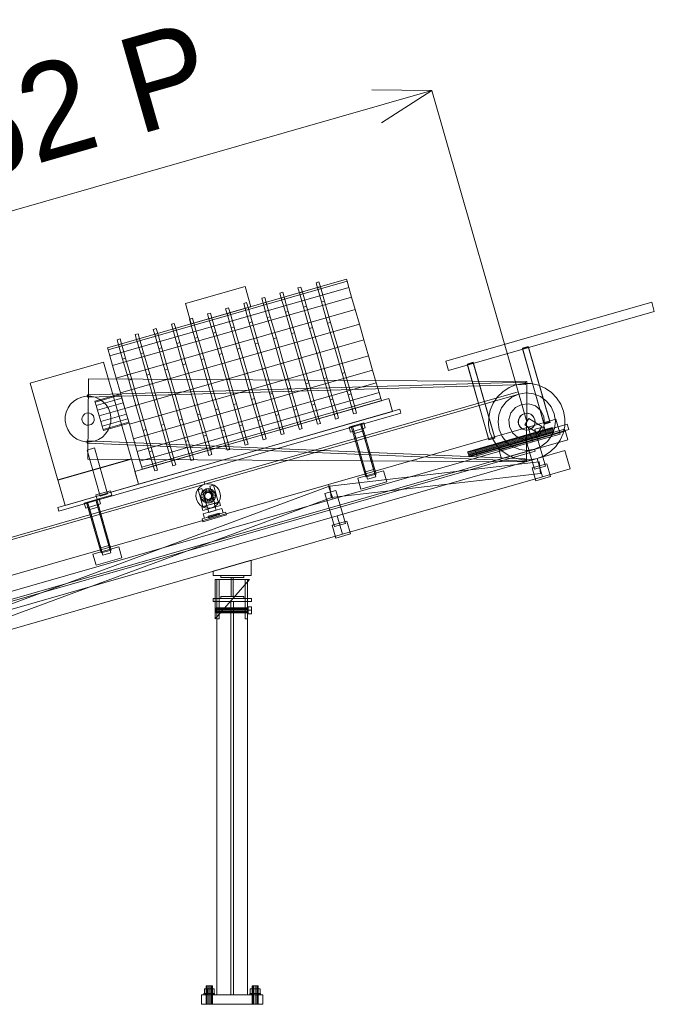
# Model space of a CAD drawing. Header units: millimetres. Extents: x -1970 to 61924, y -58230 to 6847.
# Tile 347 of 656: x 5438 to 7097, y -36000 to -33428. Entities that reach past the tile are written whole.
import ezdxf

# ---------------------------------------------------------------- set-up
doc = ezdxf.new("R2010")
doc.units = ezdxf.units.MM
doc.layers.add('COTAS_P', color=1, linetype='Continuous', lineweight=0)
doc.layers.add('frontal_C08', color=7, linetype='Continuous', lineweight=0)
doc.dimstyles.new('R19_100', dxfattribs={"dimtxt": 250, "dimasz": 150, "dimexe": 150, "dimexo": 80, "dimgap": 100, "dimtad": 1, "dimtih": 1, "dimtoh": 1, "dimdsep": 46, "dimcen": 0.09, "dimadec": 0, "dimazin": 0, "dimtfac": 1, "dimtdec": 4, "dimtofl": 0, "dimtmove": 0, "dimatfit": 3, "dimfxl": 1, "dimtolj": 1, "dimtzin": 0, "dimarcsym": 0})

# ---------------------------------------------------------------- blocks, each defined once
blk = doc.blocks.new('DIM_R26_44')
at = {"layer": 'COTAS_P'}
for p, q in [((2531.9, -34754.9), (6515, -33612.7)), ((6515, -33612.7), (6358.4, -33610.8)), ((6515, -33612.7), (6383.2, -33697.3)), ((6763.1, -34477.9), (6515, -33612.7)), ((2531.9, -34754.9), (2663.7, -34670.3)), ((2780, -35620), (2531.9, -34754.9)), ((2531.9, -34754.9), (2688.5, -34756.8))]:
    blk.add_line(p, q, dxfattribs=at)
blk.add_text('4143.62 P', height=250, rotation=16, dxfattribs=at).set_placement((4495.9, -34087.7))

msp = doc.modelspace()

# ---------------------------------------------------------------- linework, layer by layer
at = {"layer": 'frontal_C08'}
for p, q in [((5667.473, -34284.884), (6292.293, -34105.72)), ((6293.843, -34111.125), (6292.293, -34105.72)), ((5669.023, -34290.289), (6293.843, -34111.125)), ((5673.566, -34306.134), (6298.386, -34126.97)), ((5871, -34169.308), (6027.205, -34124.517)), ((6042.365, -34177.386), (6027.205, -34124.517)), ((6165.293, -34128.405), (6172.983, -34126.2)), ((6169.032, -34141.444), (6165.293, -34128.405)), ((6176.722, -34139.239), (6172.983, -34126.2)), ((6212.555, -34114.853), (6220.245, -34112.648)), ((6216.294, -34127.892), (6212.555, -34114.853)), ((6216.294, -34127.892), (6223.984, -34125.687)), ((6226.941, -34165.025), (6216.294, -34127.892)), ((6223.984, -34125.687), (6220.245, -34112.648)), ((6234.631, -34162.819), (6223.984, -34125.687)), ((6298.386, -34126.97), (6293.843, -34111.125)), ((6305.614, -34152.175), (6298.386, -34126.97)), ((5680.794, -34331.34), (6305.614, -34152.175)), ((6070.769, -34155.509), (6078.459, -34153.304)), ((6074.508, -34168.549), (6070.769, -34155.509)), ((6082.198, -34166.343), (6078.459, -34153.304)), ((6118.031, -34141.957), (6125.721, -34139.752)), ((6121.77, -34154.996), (6118.031, -34141.957)), ((6121.77, -34154.996), (6129.46, -34152.791)), ((6132.417, -34192.129), (6121.77, -34154.996)), ((6129.46, -34152.791), (6125.721, -34139.752)), ((6140.107, -34189.924), (6129.46, -34152.791)), ((6169.032, -34141.444), (6176.722, -34139.239)), ((6179.679, -34178.577), (6169.032, -34141.444)), ((6187.369, -34176.372), (6176.722, -34139.239)), ((6315.033, -34185.024), (6305.614, -34152.175)), ((5690.213, -34364.189), (6315.033, -34185.024)), ((5871, -34169.308), (5886.16, -34222.177)), ((5886.16, -34222.177), (6042.365, -34177.386)), ((5976.245, -34182.614), (5983.935, -34180.409)), ((5979.984, -34195.653), (5976.245, -34182.614)), ((5987.674, -34193.448), (5983.935, -34180.409)), ((6023.507, -34169.062), (6031.197, -34166.856)), ((6027.246, -34182.101), (6023.507, -34169.062)), ((6027.246, -34182.101), (6034.936, -34179.896)), ((6037.893, -34219.233), (6027.246, -34182.101)), ((6034.936, -34179.896), (6031.197, -34166.856)), ((6045.583, -34217.028), (6034.936, -34179.896)), ((6074.508, -34168.549), (6082.198, -34166.343)), ((6085.155, -34205.681), (6074.508, -34168.549)), ((6092.845, -34203.476), (6082.198, -34166.343)), ((6179.679, -34178.577), (6187.369, -34176.372)), ((6195.614, -34234.149), (6179.679, -34178.577)), ((6203.305, -34231.944), (6187.369, -34176.372)), ((6226.941, -34165.025), (6234.631, -34162.819)), ((6242.876, -34220.597), (6226.941, -34165.025)), ((6250.567, -34218.392), (6234.631, -34162.819)), ((6326.002, -34223.278), (6315.033, -34185.024)), ((6551.422, -34320.099), (7089.729, -34165.742)), ((7096.62, -34189.774), (7089.729, -34165.742)), ((5881.721, -34209.718), (5889.411, -34207.513)), ((5885.459, -34222.757), (5881.721, -34209.718)), ((5893.15, -34220.552), (5889.411, -34207.513)), ((5928.983, -34196.166), (5936.673, -34193.961)), ((5932.721, -34209.205), (5928.983, -34196.166)), ((5932.721, -34209.205), (5940.412, -34207)), ((5943.369, -34246.338), (5932.721, -34209.205)), ((5940.412, -34207), (5936.673, -34193.961)), ((5951.059, -34244.132), (5940.412, -34207)), ((5979.984, -34195.653), (5987.674, -34193.448)), ((5990.631, -34232.785), (5979.984, -34195.653)), ((5998.321, -34230.58), (5987.674, -34193.448)), ((6085.155, -34205.681), (6092.845, -34203.476)), ((6101.09, -34261.254), (6085.155, -34205.681)), ((6108.78, -34259.049), (6092.845, -34203.476)), ((6132.417, -34192.129), (6140.107, -34189.924)), ((6148.352, -34247.702), (6132.417, -34192.129)), ((6156.043, -34245.496), (6140.107, -34189.924)), ((6558.313, -34344.131), (7096.62, -34189.774)), ((5701.182, -34402.442), (6326.002, -34223.278)), ((5787.196, -34236.822), (5794.887, -34234.617)), ((5790.935, -34249.862), (5787.196, -34236.822)), ((5798.625, -34247.656), (5794.887, -34234.617)), ((5834.459, -34223.27), (5842.149, -34221.065)), ((5838.197, -34236.309), (5834.459, -34223.27)), ((5838.197, -34236.309), (5845.888, -34234.104)), ((5848.845, -34273.442), (5838.197, -34236.309)), ((5845.888, -34234.104), (5842.149, -34221.065)), ((5856.535, -34271.237), (5845.888, -34234.104)), ((5885.459, -34222.757), (5893.15, -34220.552)), ((5896.107, -34259.89), (5885.459, -34222.757)), ((5903.797, -34257.685), (5893.15, -34220.552)), ((5990.631, -34232.785), (5998.321, -34230.58)), ((6006.566, -34288.358), (5990.631, -34232.785)), ((6014.256, -34286.153), (5998.321, -34230.58)), ((6037.893, -34219.233), (6045.583, -34217.028)), ((6053.828, -34274.806), (6037.893, -34219.233)), ((6061.518, -34272.601), (6045.583, -34217.028)), ((6195.614, -34234.149), (6203.305, -34231.944)), ((6214.411, -34299.702), (6195.614, -34234.149)), ((6222.101, -34297.497), (6203.305, -34231.944)), ((6242.876, -34220.597), (6250.567, -34218.392)), ((6261.673, -34286.15), (6242.876, -34220.597)), ((6269.363, -34283.945), (6250.567, -34218.392)), ((6337.773, -34264.328), (6326.002, -34223.278)), ((5692.672, -34263.927), (5700.362, -34261.722)), ((5696.411, -34276.966), (5692.672, -34263.927)), ((5704.101, -34274.761), (5700.362, -34261.722)), ((6337.773, -34264.328), (5712.953, -34443.493)), ((5739.934, -34250.375), (5747.625, -34248.169)), ((5743.673, -34263.414), (5739.934, -34250.375)), ((5743.673, -34263.414), (5751.363, -34261.209)), ((5754.321, -34300.546), (5743.673, -34263.414)), ((5751.363, -34261.209), (5747.625, -34248.169)), ((5762.011, -34298.341), (5751.363, -34261.209)), ((5790.935, -34249.862), (5798.625, -34247.656)), ((5801.583, -34286.994), (5790.935, -34249.862)), ((5809.273, -34284.789), (5798.625, -34247.656)), ((5896.107, -34259.89), (5903.797, -34257.685)), ((5912.042, -34315.462), (5896.107, -34259.89)), ((5919.732, -34313.257), (5903.797, -34257.685)), ((5943.369, -34246.338), (5951.059, -34244.132)), ((5959.304, -34301.91), (5943.369, -34246.338)), ((5966.994, -34299.705), (5951.059, -34244.132)), ((6101.09, -34261.254), (6108.78, -34259.049)), ((6119.887, -34326.806), (6101.09, -34261.254)), ((6127.577, -34324.601), (6108.78, -34259.049)), ((6148.352, -34247.702), (6156.043, -34245.496)), ((6167.149, -34313.254), (6148.352, -34247.702)), ((6174.839, -34311.049), (6156.043, -34245.496)), ((6337.773, -34264.328), (6349.544, -34305.379)), ((5669.023, -34290.289), (5667.473, -34284.884)), ((5696.411, -34276.966), (5704.101, -34274.761)), ((5707.059, -34314.098), (5696.411, -34276.966)), ((5714.749, -34311.893), (5704.101, -34274.761)), ((5801.583, -34286.994), (5809.273, -34284.789)), ((5817.518, -34342.567), (5801.583, -34286.994)), ((5825.208, -34340.362), (5809.273, -34284.789)), ((5848.845, -34273.442), (5856.535, -34271.237)), ((5864.78, -34329.015), (5848.845, -34273.442)), ((5872.47, -34326.809), (5856.535, -34271.237)), ((6006.566, -34288.358), (6014.256, -34286.153)), ((6025.363, -34353.911), (6006.566, -34288.358)), ((6033.053, -34351.705), (6014.256, -34286.153)), ((6053.828, -34274.806), (6061.518, -34272.601)), ((6072.625, -34340.358), (6053.828, -34274.806)), ((6080.315, -34338.153), (6061.518, -34272.601)), ((6269.363, -34283.945), (6261.673, -34286.15)), ((6280.47, -34351.702), (6261.673, -34286.15)), ((6269.363, -34283.945), (6288.16, -34349.497)), ((6751.736, -34285.828), (6767.116, -34281.418)), ((6752.138, -34287.231), (6751.736, -34285.828)), ((6808.241, -34482.887), (6751.736, -34285.828)), ((6767.518, -34282.821), (6752.138, -34287.231)), ((6808.643, -34484.29), (6752.138, -34287.231)), ((6767.116, -34281.418), (6767.518, -34282.821)), ((6823.621, -34478.476), (6767.116, -34281.418)), ((6767.518, -34282.821), (6824.024, -34479.879)), ((5673.566, -34306.134), (5669.023, -34290.289)), ((5680.794, -34331.34), (5673.566, -34306.134)), ((5707.059, -34314.098), (5714.749, -34311.893)), ((5722.994, -34369.671), (5707.059, -34314.098)), ((5730.684, -34367.466), (5714.749, -34311.893)), ((5724.724, -34484.543), (6349.544, -34305.379)), ((5754.321, -34300.546), (5762.011, -34298.341)), ((5770.256, -34356.119), (5754.321, -34300.546)), ((5777.946, -34353.914), (5762.011, -34298.341)), ((5912.042, -34315.462), (5919.732, -34313.257)), ((5930.839, -34381.015), (5912.042, -34315.462)), ((5938.529, -34378.81), (5919.732, -34313.257)), ((5959.304, -34301.91), (5966.994, -34299.705)), ((5978.101, -34367.463), (5959.304, -34301.91)), ((5985.791, -34365.258), (5966.994, -34299.705)), ((6174.839, -34311.049), (6167.149, -34313.254)), ((6185.946, -34378.806), (6167.149, -34313.254)), ((6174.839, -34311.049), (6193.636, -34376.601)), ((6222.101, -34297.497), (6214.411, -34299.702)), ((6233.208, -34365.254), (6214.411, -34299.702)), ((6222.101, -34297.497), (6240.898, -34363.049)), ((6349.544, -34305.379), (6360.513, -34343.632)), ((5465.091, -34377.246), (5657.344, -34322.119)), ((5730.112, -34575.892), (5657.344, -34322.119)), ((5690.213, -34364.189), (5680.794, -34331.34)), ((5817.518, -34342.567), (5825.208, -34340.362)), ((5844.005, -34405.914), (5825.208, -34340.362)), ((5864.78, -34329.015), (5872.47, -34326.809)), ((5883.577, -34394.567), (5864.78, -34329.015)), ((5891.267, -34392.362), (5872.47, -34326.809)), ((6080.315, -34338.153), (6072.625, -34340.358)), ((6091.422, -34405.911), (6072.625, -34340.358)), ((6080.315, -34338.153), (6099.112, -34403.706)), ((6127.577, -34324.601), (6119.887, -34326.806)), ((6138.684, -34392.359), (6119.887, -34326.806)), ((6127.577, -34324.601), (6146.374, -34390.154)), ((6551.422, -34320.099), (6558.313, -34344.131)), ((6607.546, -34327.174), (6622.926, -34322.763)), ((6607.949, -34328.577), (6607.546, -34327.174)), ((6664.052, -34524.232), (6607.546, -34327.174)), ((6623.329, -34324.166), (6607.949, -34328.577)), ((6664.454, -34525.635), (6607.949, -34328.577)), ((6622.926, -34322.763), (6623.329, -34324.166)), ((6679.432, -34519.822), (6622.926, -34322.763)), ((6623.329, -34324.166), (6679.834, -34521.225)), ((5617.45, -34366.058), (5616.204, -34576.055)), ((5617.45, -34366.058), (6763.731, -34372.864)), ((5701.182, -34402.442), (5690.213, -34364.189)), ((5735.693, -34522.797), (6360.513, -34343.632)), ((5770.256, -34356.119), (5777.946, -34353.914)), ((5789.053, -34421.671), (5770.256, -34356.119)), ((5796.743, -34419.466), (5777.946, -34353.914)), ((5836.315, -34408.119), (5817.518, -34342.567)), ((5985.791, -34365.258), (5978.101, -34367.463)), ((5985.791, -34365.258), (6004.588, -34430.81)), ((6033.053, -34351.705), (6025.363, -34353.911)), ((6044.16, -34419.463), (6025.363, -34353.911)), ((6033.053, -34351.705), (6051.85, -34417.258)), ((6233.208, -34365.254), (6240.898, -34363.049)), ((6233.208, -34365.254), (6249.143, -34420.827)), ((6240.898, -34363.049), (6256.833, -34418.622)), ((6280.47, -34351.702), (6288.16, -34349.497)), ((6280.47, -34351.702), (6296.405, -34407.275)), ((6288.16, -34349.497), (6304.096, -34405.07)), ((6360.513, -34343.632), (6369.933, -34376.481)), ((5465.091, -34377.246), (5537.86, -34631.019)), ((5615.002, -34408.083), (6760.125, -34374.905)), ((5615.176, -34414.08), (6760.299, -34380.903)), ((5722.994, -34369.671), (5730.684, -34367.466)), ((5741.791, -34435.224), (5722.994, -34369.671)), ((5749.481, -34433.018), (5730.684, -34367.466)), ((5745.112, -34555.646), (6369.933, -34376.481)), ((5891.267, -34392.362), (5883.577, -34394.567)), ((5891.267, -34392.362), (5910.064, -34457.914)), ((5938.529, -34378.81), (5930.839, -34381.015)), ((5949.636, -34446.567), (5930.839, -34381.015)), ((5938.529, -34378.81), (5957.326, -34444.362)), ((5996.898, -34433.015), (5978.101, -34367.463)), ((6138.684, -34392.359), (6146.374, -34390.154)), ((6138.684, -34392.359), (6154.619, -34447.931)), ((6146.374, -34390.154), (6162.309, -34445.726)), ((6185.946, -34378.806), (6193.636, -34376.601)), ((6185.946, -34378.806), (6201.881, -34434.379)), ((6193.636, -34376.601), (6209.571, -34432.174)), ((6369.933, -34376.481), (6377.16, -34401.687)), ((6700.856, -34399.601), (6717.32, -34388.96)), ((6717.32, -34388.96), (6735.544, -34381.736)), ((6735.544, -34381.736), (6754.827, -34378.206)), ((6754.827, -34378.206), (6774.428, -34378.505)), ((6760.125, -34374.905), (6760.299, -34380.903)), ((6763.731, -34372.864), (6762.484, -34582.86)), ((6774.428, -34378.505), (6793.594, -34382.623)), ((6793.594, -34382.623), (6811.589, -34390.4)), ((6811.589, -34390.4), (6827.72, -34401.539)), ((5579.476, -34424.1), (5589.355, -34417.715)), ((5589.355, -34417.715), (5600.289, -34413.381)), ((5600.289, -34413.381), (5611.858, -34411.262)), ((5611.858, -34411.262), (5623.619, -34411.442)), ((5615.002, -34408.083), (5615.176, -34414.08)), ((5623.619, -34411.442), (5635.119, -34413.913)), ((5634.639, -34424.337), (5701.928, -34405.042)), ((5635.119, -34413.913), (5645.916, -34418.579)), ((5635.479, -34427.264), (5702.767, -34407.969)), ((5637.869, -34435.599), (5705.157, -34416.304)), ((5645.916, -34418.579), (5655.594, -34425.262)), ((5712.953, -34443.493), (5701.182, -34402.442)), ((5702.767, -34407.969), (5701.928, -34405.042)), ((5705.157, -34416.304), (5702.767, -34407.969)), ((5708.734, -34428.778), (5705.157, -34416.304)), ((5739.208, -34607.614), (6402.479, -34417.424)), ((5752.34, -34580.851), (6377.16, -34401.687)), ((5756.884, -34596.696), (6381.704, -34417.532)), ((5844.005, -34405.914), (5836.315, -34408.119)), ((5855.112, -34473.672), (5836.315, -34408.119)), ((5844.005, -34405.914), (5862.802, -34471.467)), ((5902.374, -34460.119), (5883.577, -34394.567)), ((5920.224, -34635.291), (6740.781, -34400)), ((5921.878, -34641.058), (6742.435, -34405.768)), ((6044.16, -34419.463), (6051.85, -34417.258)), ((6051.85, -34417.258), (6067.785, -34472.831)), ((6091.422, -34405.911), (6099.112, -34403.706)), ((6091.422, -34405.911), (6107.357, -34461.483)), ((6099.112, -34403.706), (6115.047, -34459.278)), ((6249.143, -34420.827), (6256.833, -34418.622)), ((6256.833, -34418.622), (6267.481, -34455.754)), ((6296.405, -34407.275), (6304.096, -34405.07)), ((6296.405, -34407.275), (6307.053, -34444.407)), ((6304.096, -34405.07), (6314.743, -34442.202)), ((6377.16, -34401.687), (6381.704, -34417.532)), ((6381.704, -34417.532), (6383.253, -34422.937)), ((6412.126, -34451.068), (6402.479, -34417.424)), ((6675.646, -34429.381), (6686.785, -34413.25)), ((6686.785, -34413.25), (6700.856, -34399.601)), ((6724.48, -34413.575), (6709.157, -34425.763)), ((6742.435, -34405.768), (6724.48, -34413.575)), ((6740.781, -34400), (6742.435, -34405.768)), ((6761.799, -34402.874), (6742.435, -34405.768)), ((6781.252, -34405.09), (6761.799, -34402.874)), ((6799.469, -34412.266), (6781.252, -34405.09)), ((6815.207, -34423.912), (6799.469, -34412.266)), ((6827.72, -34401.539), (6841.369, -34415.611)), ((6841.369, -34415.611), (6852.01, -34432.075)), ((5559.683, -34452.765), (5564.35, -34441.968)), ((5564.35, -34441.968), (5571.033, -34432.289)), ((5571.033, -34432.289), (5579.476, -34424.1)), ((5635.479, -34427.264), (5634.639, -34424.337)), ((5637.869, -34435.599), (5635.479, -34427.264)), ((5641.446, -34448.073), (5637.869, -34435.599)), ((5641.446, -34448.073), (5708.734, -34428.778)), ((5712.953, -34443.493), (5645.665, -34462.787)), ((5655.594, -34425.262), (5663.783, -34433.706)), ((5663.783, -34433.706), (5670.168, -34443.584)), ((5670.168, -34443.584), (5674.503, -34454.518)), ((5712.953, -34443.493), (5708.734, -34428.778)), ((5724.724, -34484.543), (5712.953, -34443.493)), ((5712.953, -34443.493), (5717.172, -34458.207)), ((5749.481, -34433.018), (5741.791, -34435.224)), ((5760.588, -34500.776), (5741.791, -34435.224)), ((5749.481, -34433.018), (5768.278, -34498.571)), ((5758.433, -34602.101), (6383.253, -34422.937)), ((5796.743, -34419.466), (5789.053, -34421.671)), ((5807.85, -34487.224), (5789.053, -34421.671)), ((5796.743, -34419.466), (5815.54, -34485.019)), ((5949.636, -34446.567), (5957.326, -34444.362)), ((5957.326, -34444.362), (5973.261, -34499.935)), ((5996.898, -34433.015), (6004.588, -34430.81)), ((5996.898, -34433.015), (6012.833, -34488.588)), ((6004.588, -34430.81), (6020.523, -34486.383)), ((6044.16, -34419.463), (6060.095, -34475.036)), ((6201.881, -34434.379), (6209.571, -34432.174)), ((6201.881, -34434.379), (6212.529, -34471.512)), ((6209.571, -34432.174), (6220.219, -34469.307)), ((6249.143, -34420.827), (6259.791, -34457.959)), ((6307.053, -34444.407), (6314.743, -34442.202)), ((6307.053, -34444.407), (6310.792, -34457.446)), ((6314.743, -34442.202), (6318.482, -34455.241)), ((6667.868, -34447.376), (6675.646, -34429.381)), ((6697.511, -34441.501), (6690.336, -34459.718)), ((6709.157, -34425.763), (6697.511, -34441.501)), ((6733.85, -34441.08), (6722.001, -34455.076)), ((6750.153, -34432.683), (6733.85, -34441.08)), ((6768.428, -34431.164), (6750.153, -34432.683)), ((6785.894, -34436.755), (6768.428, -34431.164)), ((6799.89, -34448.604), (6785.894, -34436.755)), ((6827.395, -34439.234), (6815.207, -34423.912)), ((6835.202, -34457.189), (6827.395, -34439.234)), ((6852.01, -34432.075), (6859.234, -34450.298)), ((5537.378, -34701.898), (6431.351, -34445.555)), ((5540.134, -34711.511), (6434.108, -34455.168)), ((5557.033, -34476.025), (5557.213, -34464.264)), ((5557.213, -34464.264), (5559.683, -34452.765)), ((5600.829, -34471.336), (5601.302, -34467.186)), ((5601.302, -34467.186), (5602.833, -34463.299)), ((5602.833, -34463.299), (5605.318, -34459.942)), ((5605.318, -34459.942), (5608.586, -34457.342)), ((5608.586, -34457.342), (5612.417, -34455.676)), ((5612.417, -34455.676), (5616.548, -34455.059)), ((5616.548, -34455.059), (5620.698, -34455.532)), ((5620.698, -34455.532), (5624.584, -34457.062)), ((5624.584, -34457.062), (5627.941, -34459.547)), ((5627.941, -34459.547), (5630.542, -34462.816)), ((5630.542, -34462.816), (5632.207, -34466.646)), ((5632.207, -34466.646), (5632.825, -34470.777)), ((5645.665, -34462.787), (5641.446, -34448.073)), ((5649.884, -34477.502), (5645.665, -34462.787)), ((5649.884, -34477.502), (5717.172, -34458.207)), ((5674.503, -34454.518), (5676.621, -34466.088)), ((5676.621, -34466.088), (5676.441, -34477.849)), ((5717.172, -34458.207), (5720.749, -34470.681)), ((5748.855, -34641.258), (6412.126, -34451.068)), ((5902.374, -34460.119), (5910.064, -34457.914)), ((5902.374, -34460.119), (5918.309, -34515.692)), ((5910.064, -34457.914), (5925.999, -34513.487)), ((5949.636, -34446.567), (5965.571, -34502.14)), ((6107.357, -34461.483), (6115.047, -34459.278)), ((6107.357, -34461.483), (6118.005, -34498.616)), ((6115.047, -34459.278), (6125.695, -34496.411)), ((6154.619, -34447.931), (6162.309, -34445.726)), ((6154.619, -34447.931), (6165.267, -34485.064)), ((6162.309, -34445.726), (6172.957, -34482.859)), ((6212.529, -34471.512), (6220.219, -34469.307)), ((6220.219, -34469.307), (6223.958, -34482.346)), ((6259.791, -34457.959), (6267.481, -34455.754)), ((6259.791, -34457.959), (6263.53, -34470.999)), ((6263.53, -34470.999), (6271.22, -34468.794)), ((6267.481, -34455.754), (6271.22, -34468.794)), ((6310.792, -34457.446), (6318.482, -34455.241)), ((6434.108, -34455.168), (6431.351, -34445.555)), ((6663.451, -34486.143), (6663.751, -34466.542)), ((6663.751, -34466.542), (6667.868, -34447.376)), ((6690.336, -34459.718), (6688.119, -34479.171)), ((6722.001, -34455.076), (6716.41, -34472.542)), ((6743.866, -34467.196), (6741.249, -34475.372)), ((6741.761, -34472.54), (6743.866, -34467.196)), ((6749.413, -34460.645), (6743.866, -34467.196)), ((6743.866, -34467.196), (6747.282, -34462.58)), ((6747.282, -34462.58), (6751.777, -34459.005)), ((6757.044, -34456.714), (6749.413, -34460.645)), ((6751.777, -34459.005), (6757.044, -34456.714)), ((6757.044, -34456.714), (6762.724, -34455.866)), ((6765.598, -34456.004), (6757.044, -34456.714)), ((6768.409, -34469.383), (6757.807, -34486.341)), ((6762.724, -34455.866), (6768.43, -34456.516)), ((6773.774, -34458.621), (6765.598, -34456.004)), ((6802.632, -34490.779), (6768.409, -34469.383)), ((6768.43, -34456.516), (6773.774, -34458.621)), ((6780.325, -34464.167), (6773.774, -34458.621)), ((6773.774, -34458.621), (6778.39, -34462.037)), ((6778.39, -34462.037), (6781.966, -34466.531)), ((6784.256, -34471.798), (6780.325, -34464.167)), ((6781.966, -34466.531), (6784.256, -34471.798)), ((6808.287, -34464.907), (6799.89, -34448.604)), ((6809.806, -34483.183), (6808.287, -34464.907)), ((6838.096, -34476.553), (6835.202, -34457.189)), ((6859.234, -34450.298), (6862.764, -34469.581)), ((6862.764, -34469.581), (6862.465, -34489.183)), ((5559.151, -34487.595), (5557.033, -34476.025)), ((5563.486, -34498.529), (5559.151, -34487.595)), ((5601.447, -34475.467), (5600.829, -34471.336)), ((5603.112, -34479.297), (5601.447, -34475.467)), ((5605.712, -34482.566), (5603.112, -34479.297)), ((5609.07, -34485.05), (5605.712, -34482.566)), ((5612.956, -34486.581), (5609.07, -34485.05)), ((5617.106, -34487.054), (5612.956, -34486.581)), ((5621.237, -34486.437), (5617.106, -34487.054)), ((5625.068, -34484.771), (5621.237, -34486.437)), ((5628.336, -34482.171), (5625.068, -34484.771)), ((5630.821, -34478.813), (5628.336, -34482.171)), ((5632.352, -34474.927), (5630.821, -34478.813)), ((5632.825, -34470.777), (5632.352, -34474.927)), ((5649.884, -34477.502), (5653.461, -34489.976)), ((5653.461, -34489.976), (5720.749, -34470.681)), ((5653.461, -34489.976), (5655.851, -34498.311)), ((5655.851, -34498.311), (5723.139, -34479.016)), ((5656.69, -34501.238), (5723.979, -34481.943)), ((5673.971, -34489.348), (5669.304, -34500.145)), ((5676.441, -34477.849), (5673.971, -34489.348)), ((5720.749, -34470.681), (5723.139, -34479.016)), ((5723.139, -34479.016), (5723.979, -34481.943)), ((5724.724, -34484.543), (5735.693, -34522.797)), ((5807.85, -34487.224), (5815.54, -34485.019)), ((5807.85, -34487.224), (5823.785, -34542.797)), ((5815.54, -34485.019), (5831.475, -34540.591)), ((5855.112, -34473.672), (5862.802, -34471.467)), ((5855.112, -34473.672), (5871.047, -34529.244)), ((5862.802, -34471.467), (5878.737, -34527.039)), ((6012.833, -34488.588), (6020.523, -34486.383)), ((6012.833, -34488.588), (6023.481, -34525.72)), ((6020.523, -34486.383), (6031.171, -34523.515)), ((6060.095, -34475.036), (6067.785, -34472.831)), ((6060.095, -34475.036), (6070.743, -34512.168)), ((6067.785, -34472.831), (6078.433, -34509.963)), ((6165.267, -34485.064), (6172.957, -34482.859)), ((6165.267, -34485.064), (6169.006, -34498.103)), ((6172.957, -34482.859), (6176.696, -34495.898)), ((6212.529, -34471.512), (6216.268, -34484.551)), ((6216.268, -34484.551), (6223.958, -34482.346)), ((6244.677, -34642.124), (6767.242, -34492.281)), ((6298.98, -34491.835), (6337.43, -34480.809)), ((6298.98, -34491.835), (6302.839, -34505.292)), ((6302.839, -34505.292), (6341.289, -34494.267)), ((6304.747, -34490.181), (6331.663, -34482.463)), ((6304.747, -34490.181), (6342.647, -34622.354)), ((6307.638, -34489.38), (6328.786, -34483.316)), ((6313.136, -34508.553), (6307.638, -34489.38)), ((6307.638, -34489.38), (6341.955, -34609.057)), ((6328.786, -34483.316), (6334.284, -34502.489)), ((6363.103, -34602.993), (6328.786, -34483.316)), ((6369.563, -34614.636), (6331.663, -34482.463)), ((6341.289, -34494.267), (6337.43, -34480.809)), ((6608.789, -34556.442), (6829.88, -34493.046)), ((6608.936, -34556.954), (6830.026, -34493.558)), ((6609.355, -34558.413), (6830.445, -34495.016)), ((6628.566, -34552.852), (6868.881, -34483.943)), ((6666.982, -34505.426), (6663.451, -34486.143)), ((6688.119, -34479.171), (6691.013, -34498.535)), ((6716.41, -34472.542), (6717.929, -34490.817)), ((6717.929, -34490.817), (6726.325, -34507.12)), ((6741.111, -34478.246), (6741.761, -34472.54)), ((6741.96, -34483.926), (6741.111, -34478.246)), ((6741.249, -34475.372), (6741.96, -34483.926)), ((6741.96, -34483.926), (6745.89, -34491.558)), ((6744.25, -34489.193), (6741.96, -34483.926)), ((6747.825, -34493.688), (6744.25, -34489.193)), ((6745.89, -34491.558), (6752.442, -34497.104)), ((6752.442, -34497.104), (6747.825, -34493.688)), ((6792.03, -34507.737), (6757.807, -34486.341)), ((6767.242, -34492.281), (6839.337, -34471.608)), ((6767.242, -34492.281), (6778.268, -34530.732)), ((6769.172, -34499.01), (6776.803, -34495.08)), ((6778.933, -34493.145), (6774.439, -34496.72)), ((6776.803, -34495.08), (6782.35, -34488.528)), ((6782.35, -34488.528), (6778.933, -34493.145)), ((6782.35, -34488.528), (6784.966, -34480.353)), ((6784.454, -34483.184), (6782.35, -34488.528)), ((6784.966, -34480.353), (6784.256, -34471.798)), ((6784.256, -34471.798), (6785.105, -34477.478)), ((6784.418, -34497.759), (6808.449, -34490.868)), ((6785.105, -34477.478), (6784.454, -34483.184)), ((6802.632, -34490.779), (6792.03, -34507.737)), ((6804.215, -34500.648), (6809.806, -34483.183)), ((6823.621, -34478.476), (6808.241, -34482.887)), ((6808.241, -34482.887), (6808.643, -34484.29)), ((6813.962, -34510.093), (6808.449, -34490.868)), ((6808.643, -34484.29), (6824.024, -34479.879)), ((6824.024, -34479.879), (6823.621, -34478.476)), ((6830.026, -34493.558), (6829.88, -34493.046)), ((6830.445, -34495.016), (6830.026, -34493.558)), ((6831.071, -34497.199), (6830.445, -34495.016)), ((6835.88, -34496.006), (6838.096, -34476.553)), ((6839.337, -34471.608), (6850.363, -34510.059)), ((6862.465, -34489.183), (6858.347, -34508.349)), ((6873.016, -34498.362), (6868.881, -34483.943)), ((5569.87, -34508.407), (5563.486, -34498.529)), ((5578.06, -34516.85), (5569.87, -34508.407)), ((5587.738, -34523.534), (5578.06, -34516.85)), ((5654.178, -34518.013), (5644.299, -34524.397)), ((5662.621, -34509.824), (5654.178, -34518.013)), ((5655.851, -34498.311), (5656.69, -34501.238)), ((5669.304, -34500.145), (5662.621, -34509.824)), ((5760.588, -34500.776), (5768.278, -34498.571)), ((5760.588, -34500.776), (5776.523, -34556.349)), ((5768.278, -34498.571), (5784.213, -34554.144)), ((5918.309, -34515.692), (5925.999, -34513.487)), ((5918.309, -34515.692), (5928.957, -34552.825)), ((5925.999, -34513.487), (5936.647, -34550.62)), ((5965.571, -34502.14), (5973.261, -34499.935)), ((5965.571, -34502.14), (5976.219, -34539.272)), ((5973.261, -34499.935), (5983.909, -34537.067)), ((6070.743, -34512.168), (6078.433, -34509.963)), ((6070.743, -34512.168), (6074.482, -34525.207)), ((6078.433, -34509.963), (6082.172, -34523.002)), ((6118.005, -34498.616), (6125.695, -34496.411)), ((6118.005, -34498.616), (6121.744, -34511.655)), ((6121.744, -34511.655), (6129.434, -34509.45)), ((6125.695, -34496.411), (6129.434, -34509.45)), ((6169.006, -34498.103), (6176.696, -34495.898)), ((6334.284, -34502.489), (6313.136, -34508.553)), ((6347.453, -34628.23), (6313.136, -34508.553)), ((6368.601, -34622.166), (6334.284, -34502.489)), ((6609.981, -34560.596), (6831.071, -34497.199)), ((6831.809, -34499.774), (6610.719, -34563.171)), ((6611.457, -34565.746), (6832.547, -34502.349)), ((6612.083, -34567.929), (6833.173, -34504.532)), ((6612.501, -34569.388), (6833.592, -34505.991)), ((6612.648, -34569.9), (6833.739, -34506.503)), ((6632.7, -34567.271), (6873.016, -34498.362)), ((6679.432, -34519.822), (6664.052, -34524.232)), ((6664.454, -34525.635), (6679.834, -34521.225)), ((6674.206, -34523.65), (6666.982, -34505.426)), ((6679.834, -34521.225), (6679.432, -34519.822)), ((6689.274, -34546.888), (6862.301, -34497.273)), ((6690.376, -34550.733), (6863.403, -34501.118)), ((6690.927, -34552.655), (6863.955, -34503.04)), ((6691.013, -34498.535), (6698.82, -34516.49)), ((6698.82, -34516.49), (6711.008, -34531.813)), ((6726.325, -34507.12), (6740.322, -34518.969)), ((6740.322, -34518.969), (6757.787, -34524.56)), ((6752.442, -34497.104), (6760.617, -34499.721)), ((6757.786, -34499.209), (6752.442, -34497.104)), ((6763.492, -34499.859), (6757.786, -34499.209)), ((6787.174, -34507.372), (6758.336, -34515.641)), ((6783.144, -34602.154), (6758.336, -34515.641)), ((6760.617, -34499.721), (6769.172, -34499.01)), ((6769.172, -34499.01), (6763.492, -34499.859)), ((6774.439, -34496.72), (6769.172, -34499.01)), ((6776.063, -34523.041), (6792.366, -34514.645)), ((6778.268, -34530.732), (6850.363, -34510.059)), ((6784.418, -34497.759), (6789.93, -34516.984)), ((6787.174, -34507.372), (6811.981, -34593.885)), ((6789.93, -34516.984), (6813.962, -34510.093)), ((6792.366, -34514.645), (6804.215, -34500.648)), ((6817.058, -34529.962), (6828.704, -34514.223)), ((6828.704, -34514.223), (6835.88, -34496.006)), ((6831.809, -34499.774), (6831.071, -34497.199)), ((6831.809, -34499.774), (6832.547, -34502.349)), ((6832.547, -34502.349), (6833.173, -34504.532)), ((6833.173, -34504.532), (6833.592, -34505.991)), ((6833.592, -34505.991), (6833.739, -34506.503)), ((6858.347, -34508.349), (6850.57, -34526.343)), ((6863.955, -34503.04), (6862.301, -34497.273)), ((6870.294, -34525.149), (6863.403, -34501.118)), ((5598.535, -34528.2), (5587.738, -34523.534)), ((5610.035, -34530.671), (5598.535, -34528.2)), ((5621.795, -34530.85), (5610.035, -34530.671)), ((5614.019, -34551.964), (5633.245, -34546.452)), ((5614.5, -34528.009), (5614.255, -34534.004)), ((5614.255, -34534.004), (6758.903, -34580.776)), ((5614.5, -34528.009), (6759.148, -34574.781)), ((5633.365, -34528.732), (5621.795, -34530.85)), ((5667.699, -34666.609), (5633.245, -34546.452)), ((5644.299, -34524.397), (5633.365, -34528.732)), ((5735.693, -34522.797), (5745.112, -34555.646)), ((5823.785, -34542.797), (5831.475, -34540.591)), ((5823.785, -34542.797), (5834.433, -34579.929)), ((5831.475, -34540.591), (5842.123, -34577.724)), ((5871.047, -34529.244), (5878.737, -34527.039)), ((5871.047, -34529.244), (5881.695, -34566.377)), ((5878.737, -34527.039), (5889.385, -34564.172)), ((5976.219, -34539.272), (5983.909, -34537.067)), ((5976.219, -34539.272), (5979.958, -34552.312)), ((5983.909, -34537.067), (5987.648, -34550.107)), ((6023.481, -34525.72), (6031.171, -34523.515)), ((6023.481, -34525.72), (6027.22, -34538.76)), ((6027.22, -34538.76), (6034.91, -34536.554)), ((6031.171, -34523.515), (6034.91, -34536.554)), ((6074.482, -34525.207), (6082.172, -34523.002)), ((6255.702, -34680.575), (6778.268, -34530.732)), ((6664.052, -34524.232), (6664.454, -34525.635)), ((6684.847, -34540.114), (6674.206, -34523.65)), ((6698.495, -34554.185), (6684.847, -34540.114)), ((6689.274, -34546.888), (6690.927, -34552.655)), ((6697.267, -34574.764), (6870.294, -34525.149)), ((6711.008, -34531.813), (6726.747, -34543.459)), ((6726.747, -34543.459), (6744.964, -34550.634)), ((6757.787, -34524.56), (6776.063, -34523.041)), ((6783.781, -34549.957), (6801.736, -34542.15)), ((6801.736, -34542.15), (6817.058, -34529.962)), ((6839.431, -34542.475), (6825.359, -34556.123)), ((6850.57, -34526.343), (6839.431, -34542.475)), ((2800.673, -35692.095), (6783.781, -34549.957)), ((2802.051, -35696.901), (6785.159, -34554.763)), ((5614.019, -34551.964), (5648.474, -34672.122)), ((5745.112, -34555.646), (5752.34, -34580.851)), ((5776.523, -34556.349), (5784.213, -34554.144)), ((5776.523, -34556.349), (5787.171, -34593.481)), ((5784.213, -34554.144), (5794.861, -34591.276)), ((5881.695, -34566.377), (5889.385, -34564.172)), ((5881.695, -34566.377), (5885.434, -34579.416)), ((5889.385, -34564.172), (5893.124, -34577.211)), ((5928.957, -34552.825), (5936.647, -34550.62)), ((5928.957, -34552.825), (5932.696, -34565.864)), ((5932.696, -34565.864), (5940.386, -34563.659)), ((5936.647, -34550.62), (5940.386, -34563.659)), ((5979.958, -34552.312), (5987.648, -34550.107)), ((6608.936, -34556.954), (6608.789, -34556.442)), ((6609.355, -34558.413), (6608.936, -34556.954)), ((6609.981, -34560.596), (6609.355, -34558.413)), ((6610.719, -34563.171), (6609.981, -34560.596)), ((6611.457, -34565.746), (6610.719, -34563.171)), ((6611.457, -34565.746), (6612.083, -34567.929)), ((6612.083, -34567.929), (6612.501, -34569.388)), ((6612.501, -34569.388), (6612.648, -34569.9)), ((6628.566, -34552.852), (6632.7, -34567.271)), ((6690.376, -34550.733), (6697.267, -34574.764)), ((6714.627, -34565.324), (6698.495, -34554.185)), ((6732.621, -34573.102), (6714.627, -34565.324)), ((6744.964, -34550.634), (6764.417, -34552.851)), ((6764.417, -34552.851), (6783.781, -34549.957)), ((6783.781, -34549.957), (6785.159, -34554.763)), ((6790.672, -34573.988), (6862.766, -34553.316)), ((6808.895, -34566.764), (6790.672, -34573.988)), ((6825.359, -34556.123), (6808.895, -34566.764)), ((6862.766, -34553.316), (6876.548, -34601.379)), ((5537.584, -34630.058), (5729.836, -34574.931)), ((5537.86, -34631.019), (5730.112, -34575.892)), ((5616.204, -34576.055), (6762.484, -34582.86)), ((5748.855, -34641.258), (5729.836, -34574.931)), ((5752.34, -34580.851), (5756.884, -34596.696)), ((5756.884, -34596.696), (5758.433, -34602.101)), ((5787.171, -34593.481), (5794.861, -34591.276)), ((5787.171, -34593.481), (5790.91, -34606.52)), ((5794.861, -34591.276), (5798.6, -34604.315)), ((5834.433, -34579.929), (5842.123, -34577.724)), ((5834.433, -34579.929), (5838.172, -34592.968)), ((5838.172, -34592.968), (5845.862, -34590.763)), ((5842.123, -34577.724), (5845.862, -34590.763)), ((5885.434, -34579.416), (5893.124, -34577.211)), ((6248.465, -34646.449), (6795.839, -34583.119)), ((6268.106, -34723.832), (6790.672, -34573.988)), ((6751.788, -34577.219), (6732.621, -34573.102)), ((6771.389, -34577.519), (6751.788, -34577.219)), ((6759.148, -34574.781), (6758.903, -34580.776)), ((6790.672, -34573.988), (6771.389, -34577.519)), ((6776.959, -34598.726), (6815.41, -34587.701)), ((6776.959, -34598.726), (6786.606, -34632.371)), ((6811.981, -34593.885), (6783.144, -34602.154)), ((6790.672, -34573.988), (6804.453, -34622.051)), ((6795.839, -34583.119), (6799.287, -34612.921)), ((6825.057, -34621.345), (6815.41, -34587.701)), ((5739.208, -34607.614), (5748.855, -34641.258)), ((5790.91, -34606.52), (5798.6, -34604.315)), ((6251.913, -34676.25), (6799.287, -34612.921)), ((6281.888, -34771.895), (6804.453, -34622.051)), ((6321.634, -34625.259), (6388.922, -34605.964)), ((6363.103, -34602.993), (6341.955, -34609.057)), ((6341.955, -34609.057), (6347.453, -34628.23)), ((6342.647, -34622.354), (6369.563, -34614.636)), ((6347.453, -34628.23), (6368.601, -34622.166)), ((6368.601, -34622.166), (6363.103, -34602.993)), ((6397.191, -34634.802), (6388.922, -34605.964)), ((6786.606, -34632.371), (6825.057, -34621.345)), ((6804.453, -34622.051), (6876.548, -34601.379)), ((4978.188, -34905.416), (5920.224, -34635.291)), ((4979.842, -34911.183), (5921.878, -34641.058)), ((5091.163, -34972.889), (6244.677, -34642.124)), ((5116.281, -35064.559), (6244.988, -34647.28)), ((5537.584, -34630.058), (5556.603, -34696.385)), ((5556.603, -34696.385), (5748.855, -34641.258)), ((5902.711, -34656.305), (5907.68, -34649.59)), ((5907.68, -34649.59), (5914.217, -34644.389)), ((5914.217, -34644.389), (5921.878, -34641.058)), ((5920.224, -34635.291), (5921.878, -34641.058)), ((5921.878, -34641.058), (5930.14, -34639.824)), ((5930.14, -34639.824), (5938.44, -34640.769)), ((5934.933, -34646.678), (5944.545, -34643.921)), ((5934.933, -34646.678), (5948.163, -34692.818)), ((5938.44, -34640.769), (5946.212, -34643.831)), ((5957.776, -34690.062), (5944.545, -34643.921)), ((5946.212, -34643.831), (5952.928, -34648.8)), ((5952.928, -34648.8), (5958.128, -34655.338)), ((6244.677, -34642.124), (6255.702, -34680.575)), ((6244.988, -34647.28), (6255.391, -34675.419)), ((6248.465, -34646.449), (6251.913, -34676.25)), ((6321.634, -34625.259), (6329.903, -34654.097)), ((6329.903, -34654.097), (6397.191, -34634.802)), ((5126.684, -35092.697), (6255.391, -34675.419)), ((5637.208, -34669.111), (5675.658, -34658.085)), ((5637.208, -34669.111), (5640.515, -34680.646)), ((5640.515, -34680.646), (5678.966, -34669.621)), ((5648.474, -34672.122), (5667.699, -34666.609)), ((5678.966, -34669.621), (5675.658, -34658.085)), ((5898.703, -34672.377), (5899.649, -34664.077)), ((5899.938, -34680.639), (5898.703, -34672.377)), ((5899.649, -34664.077), (5902.711, -34656.305)), ((5904.172, -34655.498), (5913.785, -34652.742)), ((5904.172, -34655.498), (5917.403, -34701.639)), ((5911.701, -34672.15), (5912.263, -34667.222)), ((5921.7, -34671.976), (5911.701, -34672.15)), ((5912.435, -34677.056), (5911.701, -34672.15)), ((5912.263, -34667.222), (5914.081, -34662.607)), ((5921.966, -34669.642), (5912.263, -34667.222)), ((5922.047, -34674.3), (5912.435, -34677.056)), ((5927.016, -34698.882), (5913.785, -34652.742)), ((5914.081, -34662.607), (5917.031, -34658.62)), ((5922.827, -34667.456), (5914.081, -34662.607)), ((5917.031, -34658.62), (5920.913, -34655.533)), ((5924.225, -34665.567), (5917.031, -34658.62)), ((5920.913, -34655.533), (5925.461, -34653.555)), ((5926.063, -34664.104), (5920.913, -34655.533)), ((5921.7, -34671.976), (5921.966, -34669.642)), ((5922.047, -34674.3), (5921.7, -34671.976)), ((5921.966, -34669.642), (5922.827, -34667.456)), ((5922.984, -34676.454), (5922.047, -34674.3)), ((5922.827, -34667.456), (5924.225, -34665.567)), ((5924.225, -34665.567), (5926.063, -34664.104)), ((5925.461, -34653.555), (5930.367, -34652.822)), ((5928.218, -34663.167), (5925.461, -34653.555)), ((5926.063, -34664.104), (5928.218, -34663.167)), ((5928.218, -34663.167), (5930.542, -34662.82)), ((5930.542, -34662.82), (5930.367, -34652.822)), ((5930.367, -34652.822), (5935.295, -34653.383)), ((5930.542, -34662.82), (5932.876, -34663.086)), ((5932.876, -34663.086), (5935.295, -34653.383)), ((5932.876, -34663.086), (5935.062, -34663.947)), ((5935.062, -34663.947), (5939.91, -34655.201)), ((5935.062, -34663.947), (5936.95, -34665.345)), ((5935.295, -34653.383), (5939.91, -34655.201)), ((5936.95, -34665.345), (5943.897, -34658.151)), ((5936.95, -34665.345), (5938.413, -34667.184)), ((5938.413, -34667.184), (5946.985, -34662.033)), ((5938.413, -34667.184), (5939.35, -34669.338)), ((5939.431, -34673.996), (5938.57, -34676.182)), ((5948.963, -34666.582), (5939.35, -34669.338)), ((5939.35, -34669.338), (5939.697, -34671.662)), ((5939.697, -34671.662), (5939.431, -34673.996)), ((5939.431, -34673.996), (5949.134, -34676.415)), ((5939.697, -34671.662), (5949.696, -34671.487)), ((5939.91, -34655.201), (5943.897, -34658.151)), ((5943.897, -34658.151), (5946.985, -34662.033)), ((5946.985, -34662.033), (5948.963, -34666.582)), ((5948.963, -34666.582), (5949.696, -34671.487)), ((5949.696, -34671.487), (5949.134, -34676.415)), ((5958.128, -34655.338), (5961.459, -34662.998)), ((5961.459, -34662.998), (5962.694, -34671.26)), ((5962.694, -34671.26), (5961.748, -34679.56)), ((6264.608, -34657.215), (6235.77, -34665.484)), ((6260.578, -34751.998), (6235.77, -34665.484)), ((6264.608, -34657.215), (6289.416, -34743.729)), ((5102.188, -35011.34), (6255.702, -34680.575)), ((5606.871, -34690.293), (5645.322, -34679.268)), ((5606.871, -34690.293), (5610.73, -34703.751)), ((5610.73, -34703.751), (5649.181, -34692.726)), ((5612.639, -34688.64), (5639.554, -34680.922)), ((5612.639, -34688.64), (5650.539, -34820.813)), ((5615.53, -34687.839), (5636.678, -34681.775)), ((5621.028, -34707.012), (5615.53, -34687.839)), ((5615.53, -34687.839), (5649.847, -34807.516)), ((5642.176, -34700.948), (5621.028, -34707.012)), ((5636.678, -34681.775), (5642.176, -34700.948)), ((5670.995, -34801.452), (5636.678, -34681.775)), ((5677.454, -34813.095), (5639.554, -34680.922)), ((5676.492, -34820.625), (5642.176, -34700.948)), ((5649.181, -34692.726), (5645.322, -34679.268)), ((5903.269, -34688.3), (5899.938, -34680.639)), ((5908.47, -34694.838), (5903.269, -34688.3)), ((5915.185, -34699.807), (5908.47, -34694.838)), ((5914.412, -34681.605), (5912.435, -34677.056)), ((5913.968, -34700.543), (5960.109, -34687.313)), ((5913.968, -34700.543), (5916.724, -34710.156)), ((5922.984, -34676.454), (5914.412, -34681.605)), ((5917.5, -34685.486), (5914.412, -34681.605)), ((5922.957, -34702.868), (5915.185, -34699.807)), ((5916.724, -34710.156), (5962.865, -34696.925)), ((5917.403, -34701.639), (5927.016, -34698.882)), ((5924.447, -34678.293), (5917.5, -34685.486)), ((5921.487, -34688.437), (5917.5, -34685.486)), ((5926.335, -34679.69), (5921.487, -34688.437)), ((5926.102, -34690.254), (5921.487, -34688.437)), ((5924.447, -34678.293), (5922.984, -34676.454)), ((5926.335, -34679.69), (5924.447, -34678.293)), ((5928.521, -34680.552), (5926.102, -34690.254)), ((5931.03, -34690.816), (5926.102, -34690.254)), ((5928.521, -34680.552), (5926.335, -34679.69)), ((5946.651, -34691.171), (5927.426, -34696.684)), ((5932.663, -34714.948), (5927.426, -34696.684)), ((5930.856, -34680.817), (5928.521, -34680.552)), ((5933.179, -34680.47), (5930.856, -34680.817)), ((5930.856, -34680.817), (5931.03, -34690.816)), ((5935.936, -34690.083), (5931.03, -34690.816)), ((5935.334, -34679.533), (5933.179, -34680.47)), ((5933.179, -34680.47), (5935.936, -34690.083)), ((5937.173, -34678.071), (5935.334, -34679.533)), ((5935.334, -34679.533), (5940.484, -34688.105)), ((5940.484, -34688.105), (5935.936, -34690.083)), ((5938.57, -34676.182), (5937.173, -34678.071)), ((5937.173, -34678.071), (5944.366, -34685.017)), ((5938.57, -34676.182), (5947.316, -34681.03)), ((5947.18, -34699.248), (5939.519, -34702.579)), ((5944.366, -34685.017), (5940.484, -34688.105)), ((5947.316, -34681.03), (5944.366, -34685.017)), ((5946.651, -34691.171), (5951.888, -34709.435)), ((5953.717, -34694.048), (5947.18, -34699.248)), ((5949.134, -34676.415), (5947.316, -34681.03)), ((5948.163, -34692.818), (5957.776, -34690.062)), ((5958.686, -34687.333), (5953.717, -34694.048)), ((5961.748, -34679.56), (5958.686, -34687.333)), ((5962.865, -34696.925), (5960.109, -34687.313)), ((5114.592, -35054.597), (6268.106, -34723.832)), ((5537.378, -34701.898), (5540.134, -34711.511)), ((5655.345, -34826.689), (5621.028, -34707.012)), ((5914.547, -34731.586), (5976.068, -34713.945)), ((5916.752, -34739.276), (5978.273, -34721.635)), ((5917.584, -34718.232), (5966.416, -34704.229)), ((5917.584, -34718.232), (5920.891, -34729.767)), ((5920.891, -34729.767), (5969.723, -34715.765)), ((5931.257, -34703.814), (5922.957, -34702.868)), ((5930.337, -34724.978), (5959.175, -34716.709)), ((5930.337, -34724.978), (5931.44, -34728.823)), ((5939.519, -34702.579), (5931.257, -34703.814)), ((5931.44, -34728.823), (5960.278, -34720.554)), ((5951.888, -34709.435), (5932.663, -34714.948)), ((5960.278, -34720.554), (5959.175, -34716.709)), ((5969.723, -34715.765), (5966.416, -34704.229)), ((5978.273, -34721.635), (5976.068, -34713.945)), ((6268.106, -34723.832), (6281.888, -34771.895)), ((5914.547, -34731.586), (5916.752, -34739.276)), ((6254.393, -34748.57), (6292.844, -34737.544)), ((6254.393, -34748.57), (6264.041, -34782.214)), ((6289.416, -34743.729), (6260.578, -34751.998)), ((6302.491, -34771.188), (6292.844, -34737.544)), ((5128.374, -35102.66), (6281.888, -34771.895)), ((6264.041, -34782.214), (6302.491, -34771.188)), ((5629.526, -34823.718), (5696.814, -34804.423)), ((5670.995, -34801.452), (5649.847, -34807.516)), ((5676.492, -34820.625), (5670.995, -34801.452)), ((5705.083, -34833.261), (5696.814, -34804.423)), ((5629.526, -34823.718), (5637.795, -34852.556)), ((5649.847, -34807.516), (5655.345, -34826.689)), ((5650.539, -34820.813), (5677.454, -34813.095)), ((5655.345, -34826.689), (5676.492, -34820.625)), ((5637.795, -34852.556), (5705.083, -34833.261)), ((5943.234, -34867.962), (6043.234, -34839.287)), ((6043.234, -34879.962), (6043.234, -34839.287)), ((5943.234, -34867.962), (5943.234, -34879.962)), ((5943.234, -34879.962), (6043.234, -34879.962)), ((5963.509, -34884.962), (5963.509, -34879.962)), ((5963.509, -34879.962), (6023.509, -34879.962)), ((6023.509, -34879.962), (6023.509, -34884.962)), ((5948.509, -34992.962), (6038.509, -34889.962)), ((6038.509, -34889.962), (5948.509, -34889.962)), ((5948.509, -34889.962), (5948.509, -34992.962)), ((5953.509, -34992.962), (5953.509, -34889.962)), ((5953.509, -34889.962), (5959.509, -34889.962)), ((5959.509, -34992.962), (5959.509, -34889.962)), ((6023.509, -34884.962), (5963.509, -34884.962)), ((5991.009, -34934.962), (5991.009, -34884.962)), ((5991.009, -34884.962), (5996.009, -34884.962)), ((5996.009, -34884.962), (5996.009, -34934.962)), ((6027.509, -34992.962), (6027.509, -34889.962)), ((6027.509, -34889.962), (6033.509, -34889.962)), ((6033.509, -34992.962), (6033.509, -34889.962)), ((5943.509, -34939.962), (6043.509, -34939.962)), ((5943.509, -34939.962), (5943.509, -34947.962)), ((5943.509, -34947.962), (6043.509, -34947.962)), ((5953.509, -34947.962), (6033.509, -34947.962)), ((5953.509, -34947.962), (5953.509, -35975)), ((5963.509, -34939.962), (5963.509, -34934.962)), ((5963.509, -34934.962), (6023.509, -34934.962)), ((6023.509, -34939.962), (5963.509, -34939.962)), ((5990.009, -34947.962), (5997.009, -34947.962)), ((5990.009, -34947.962), (5990.009, -35975)), ((5996.009, -34934.962), (5991.009, -34934.962)), ((5997.009, -35975), (5997.009, -34947.962)), ((6023.509, -34934.962), (6023.509, -34939.962)), ((6033.509, -35975), (6033.509, -34947.962)), ((6043.509, -34947.962), (6043.509, -34939.962)), ((5951.509, -34964.919), (5951.509, -34964.062)), ((5951.509, -34964.062), (6035.509, -34964.062)), ((5951.509, -34967.262), (5951.509, -34964.919)), ((5951.509, -34964.919), (6035.509, -34964.919)), ((5951.509, -34970.462), (5951.509, -34967.262)), ((5951.509, -34967.262), (6035.509, -34967.262)), ((5951.509, -34973.662), (5951.509, -34970.462)), ((6035.509, -34970.462), (5951.509, -34970.462)), ((5951.509, -34973.662), (5951.509, -34976.005)), ((5951.509, -34973.662), (6035.509, -34973.662)), ((5951.509, -34976.005), (5951.509, -34976.862)), ((5951.509, -34976.005), (6035.509, -34976.005)), ((5951.509, -34976.862), (6035.509, -34976.862)), ((6035.509, -34970.462), (6035.509, -34961.455)), ((6035.509, -34961.455), (6043.509, -34961.455)), ((6035.509, -34964.919), (6035.509, -34964.062)), ((6035.509, -34967.262), (6035.509, -34964.919)), ((6035.509, -34970.462), (6035.509, -34967.262)), ((6035.509, -34970.462), (6035.509, -34973.662)), ((6035.509, -34979.469), (6035.509, -34970.462)), ((6043.509, -34970.462), (6035.509, -34970.462)), ((6035.509, -34973.662), (6035.509, -34976.005)), ((6035.509, -34976.005), (6035.509, -34976.862)), ((6035.509, -34979.469), (6043.509, -34979.469)), ((6043.509, -34970.462), (6043.509, -34961.455)), ((6043.509, -34970.462), (6043.509, -34979.469)), ((5959.509, -34992.962), (5953.509, -34992.962)), ((6033.509, -34992.962), (6027.509, -34992.962)), ((5927.109, -35959.2), (5920.709, -35959.2)), ((5920.709, -35972), (5920.709, -35959.2)), ((5926.581, -35952), (5925.509, -35952)), ((5925.509, -36000), (5925.509, -35952)), ((5929.509, -35952), (5926.581, -35952)), ((5926.581, -36000), (5926.581, -35952)), ((5939.909, -35959.2), (5927.109, -35959.2)), ((5927.109, -35972), (5927.109, -35959.2)), ((5933.509, -35952), (5929.509, -35952)), ((5929.509, -36000), (5929.509, -35952)), ((5937.509, -35952), (5933.509, -35952)), ((5933.509, -36000), (5933.509, -35952)), ((5940.437, -35952), (5937.509, -35952)), ((5937.509, -36000), (5937.509, -35952)), ((5946.309, -35959.2), (5939.909, -35959.2)), ((5939.909, -35972), (5939.909, -35959.2)), ((5941.509, -35952), (5940.437, -35952)), ((5940.437, -36000), (5940.437, -35952)), ((5941.509, -35952), (5941.509, -36000)), ((5946.309, -35959.2), (5946.309, -35972)), ((6047.109, -35959.2), (6040.709, -35959.2)), ((6040.709, -35972), (6040.709, -35959.2)), ((6046.581, -35952), (6045.509, -35952)), ((6045.509, -36000), (6045.509, -35952)), ((6049.509, -35952), (6046.581, -35952)), ((6046.581, -36000), (6046.581, -35952)), ((6059.909, -35959.2), (6047.109, -35959.2)), ((6047.109, -35972), (6047.109, -35959.2)), ((6053.509, -35952), (6049.509, -35952)), ((6049.509, -36000), (6049.509, -35952)), ((6057.509, -35952), (6053.509, -35952)), ((6053.509, -36000), (6053.509, -35952)), ((6060.437, -35952), (6057.509, -35952)), ((6057.509, -36000), (6057.509, -35952)), ((6066.309, -35959.2), (6059.909, -35959.2)), ((6059.909, -35972), (6059.909, -35959.2)), ((6061.509, -35952), (6060.437, -35952)), ((6060.437, -36000), (6060.437, -35952)), ((6061.509, -35952), (6061.509, -36000)), ((6066.309, -35959.2), (6066.309, -35972)), ((5913.509, -35975), (6073.509, -35975)), ((5913.509, -35975), (5913.509, -36000)), ((5920.575, -35972), (5919.509, -35972)), ((5919.509, -35975), (5919.509, -35972)), ((5920.575, -35975), (5919.509, -35975)), ((5923.61, -35972), (5920.575, -35972)), ((5920.575, -35975), (5920.575, -35972)), ((5923.61, -35975), (5920.575, -35975)), ((5927.109, -35972), (5920.709, -35972)), ((5928.152, -35972), (5923.61, -35972)), ((5923.61, -35975), (5923.61, -35972)), ((5928.152, -35975), (5923.61, -35975)), ((5939.909, -35972), (5927.109, -35972)), ((5933.509, -35972), (5928.152, -35972)), ((5928.152, -35975), (5928.152, -35972)), ((5933.509, -35975), (5928.152, -35975)), ((5938.867, -35972), (5933.509, -35972)), ((5933.509, -35975), (5933.509, -35972)), ((5938.867, -35975), (5933.509, -35975)), ((5943.409, -35972), (5938.867, -35972)), ((5938.867, -35975), (5938.867, -35972)), ((5943.409, -35975), (5938.867, -35975)), ((5939.909, -35972), (5946.309, -35972)), ((5946.444, -35972), (5943.409, -35972)), ((5943.409, -35975), (5943.409, -35972)), ((5946.444, -35975), (5943.409, -35975)), ((5947.509, -35972), (5946.444, -35972)), ((5946.444, -35975), (5946.444, -35972)), ((5946.444, -35975), (5947.509, -35975)), ((5947.509, -35972), (5947.509, -35975)), ((5953.509, -35975), (6033.509, -35975)), ((5990.009, -35975), (5997.009, -35975)), ((6040.575, -35972), (6039.509, -35972)), ((6039.509, -35975), (6039.509, -35972)), ((6040.575, -35975), (6039.509, -35975)), ((6043.61, -35972), (6040.575, -35972)), ((6040.575, -35975), (6040.575, -35972)), ((6043.61, -35975), (6040.575, -35975)), ((6047.109, -35972), (6040.709, -35972)), ((6048.152, -35972), (6043.61, -35972)), ((6043.61, -35975), (6043.61, -35972)), ((6048.152, -35975), (6043.61, -35975)), ((6059.909, -35972), (6047.109, -35972)), ((6053.509, -35972), (6048.152, -35972)), ((6048.152, -35975), (6048.152, -35972)), ((6053.509, -35975), (6048.152, -35975)), ((6058.867, -35972), (6053.509, -35972)), ((6053.509, -35975), (6053.509, -35972)), ((6058.867, -35975), (6053.509, -35975)), ((6063.409, -35972), (6058.867, -35972)), ((6058.867, -35975), (6058.867, -35972)), ((6063.409, -35975), (6058.867, -35975)), ((6059.909, -35972), (6066.309, -35972)), ((6066.444, -35972), (6063.409, -35972)), ((6063.409, -35975), (6063.409, -35972)), ((6066.444, -35975), (6063.409, -35975)), ((6067.509, -35972), (6066.444, -35972)), ((6066.444, -35975), (6066.444, -35972)), ((6066.444, -35975), (6067.509, -35975)), ((6067.509, -35972), (6067.509, -35975)), ((6073.509, -36000), (6073.509, -35975)), ((5913.509, -36000), (6073.509, -36000)), ((5926.581, -36000), (5925.509, -36000)), ((5929.509, -36000), (5926.581, -36000)), ((5933.509, -36000), (5929.509, -36000)), ((5937.509, -36000), (5933.509, -36000)), ((5940.437, -36000), (5937.509, -36000)), ((5940.437, -36000), (5941.509, -36000)), ((6046.581, -36000), (6045.509, -36000)), ((6049.509, -36000), (6046.581, -36000)), ((6053.509, -36000), (6049.509, -36000)), ((6057.509, -36000), (6053.509, -36000)), ((6060.437, -36000), (6057.509, -36000)), ((6060.437, -36000), (6061.509, -36000))]:
    msp.add_line(p, q, dxfattribs=at)

# ---------------------------------------------------------------- dimensions: what is measured, and where the dimension line sits
at = {"layer": 'COTAS_P'}
dim = msp.add_aligned_dim(p1=(2780, -35620), p2=(6763.1079, -34477.8622), distance=900, text='<> P', dimstyle='R19_100', dxfattribs=at)
dim.commit()
dim.dimension.update_dxf_attribs({"geometry": 'DIM_R26_44', "text_midpoint": (4523.4803, -34183.7956)})

doc.saveas('drawing.dxf')
